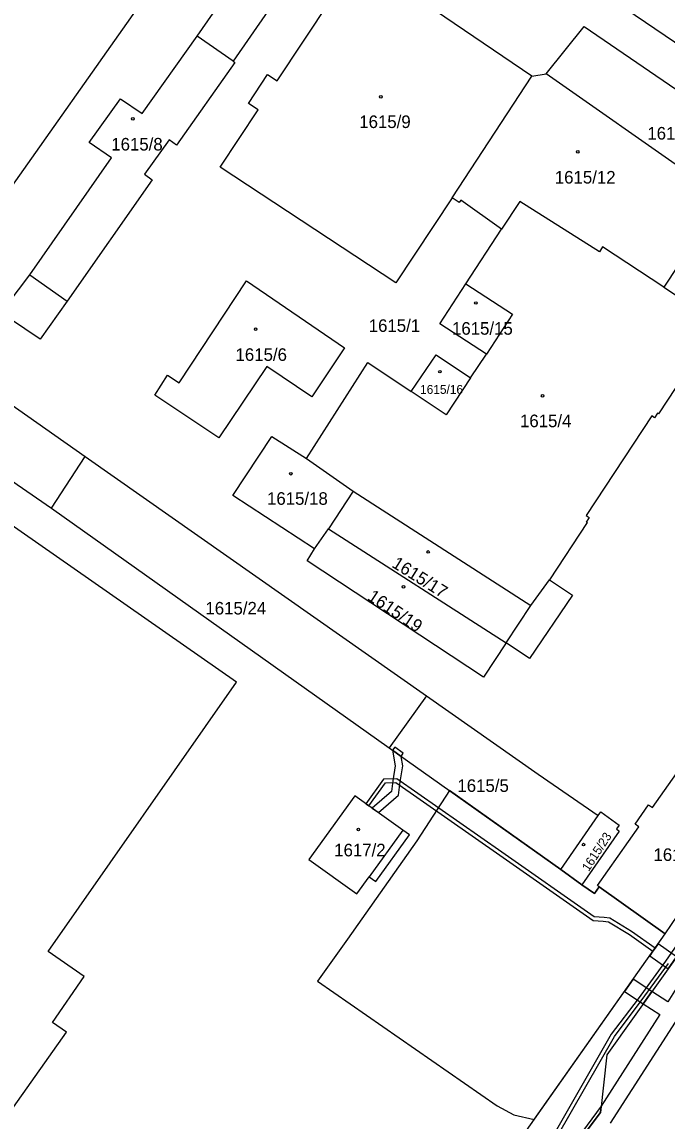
# Model space of a CAD drawing. Extents: x -756746 to -753363, y -1166406 to -1161727.
# Drawn here: x -755596.6 to -755509.3, y -1164370.9 to -1164222.2 of the extents above; entities that cross this region are included whole.
import ezdxf

# ---------------------------------------------------------------- set-up
doc = ezdxf.new("R2010")
doc.units = 0
for name, color, linetype in [('Hranice parcel', 7, 'Continuous'), ('Parcelní čísla', 7, 'Continuous'), ('Vnitřní kresba', 7, 'Continuous'), ('Věcná břemena k části', 7, 'Continuous'), ('Značky budov', 7, 'Continuous')]:
    doc.layers.add(name, color=color, linetype=linetype)

msp = doc.modelspace()

# ---------------------------------------------------------------- linework, layer by layer
at = {"layer": 'Hranice parcel'}
for p, q in [((-755611.86, -1164264.25), (-755562.08, -1164193.6)), ((-755527.6, -1164229.56), (-755544.56, -1164218.06)), ((-755568.02, -1164227.55), (-755572.88, -1164224.15)), ((-755538.4, -1164246.02), (-755527.6, -1164229.56)), ((-755527.6, -1164229.56), (-755525.68, -1164229.25)), ((-755501.81, -1164245.98), (-755525.68, -1164229.25)), ((-755503.72, -1164248.9), (-755509.76, -1164258.13)), ((-755536.52, -1164257.64), (-755531.71, -1164250.28)), ((-755611.86, -1164264.25), (-755587.99, -1164281.01)), ((-755535.89, -1164270.38), (-755533.76, -1164267.16)), ((-755592.55, -1164288.01), (-755587.99, -1164281.01)), ((-755587.99, -1164281.01), (-755541.85, -1164313.41)), ((-755558.1, -1164281.28), (-755551.76, -1164285.72)), ((-755551.76, -1164285.72), (-755555.1, -1164290.78)), ((-755592.55, -1164288.01), (-755546.9, -1164320.43)), ((-755556.99, -1164293.53), (-755555.1, -1164290.78)), ((-755555.1, -1164290.78), (-755531.1, -1164306.23)), ((-755541.85, -1164313.41), (-755546.9, -1164320.43)), ((-755546.9, -1164320.43), (-755523.68, -1164336.91)), ((-755523.68, -1164336.91), (-755518.67, -1164329.59)), ((-755523.68, -1164336.91), (-755520.86, -1164338.96)), ((-755518.51, -1164339.22), (-755509.57, -1164345.58))]:
    msp.add_line(p, q, dxfattribs=at)
for points in [[(-755220.52, -1163944.76), (-755254.57, -1163993.35), (-755285.5, -1164037.29), (-755305.32, -1164064.92), (-755316.71, -1164080.47), (-755354.99, -1164132.75), (-755374.02, -1164159.92), (-755390.66, -1164183.68), (-755403.4, -1164198.54), (-755417.96, -1164221.28), (-755420.59, -1164228.42), (-755430.64, -1164238.98), (-755442.45, -1164255.73), (-755447.62, -1164263.02), (-755451.74, -1164268.9), (-755478.08, -1164306.31), (-755482.21, -1164312.19), (-755502.93, -1164341.53), (-755517.47, -1164361.94), (-755518.35, -1164369.78), (-755539.55, -1164397.96)], [(-755552.4, -1164200.49), (-755552.3, -1164200.57), (-755549.69, -1164196.54), (-755536.14, -1164205.39), (-755534.7, -1164203.18), (-755527.77, -1164207.73), (-755529.09, -1164209.74), (-755524.93, -1164212.47), (-755525.18, -1164212.85), (-755517.18, -1164218.08), (-755517.55, -1164218.62), (-755493.77, -1164234.81), (-755496.61, -1164239.23)], [(-755572.88, -1164224.15), (-755561.12, -1164207.18), (-755556.94, -1164210.09), (-755559.67, -1164214.1), (-755559.03, -1164214.55), (-755568.02, -1164227.55)], [(-755538.4, -1164246.02), (-755546.01, -1164257.51), (-755569.74, -1164241.86), (-755564.63, -1164234.12), (-755565.93, -1164233.26), (-755563.34, -1164229.35), (-755562.04, -1164230.21), (-755551.17, -1164213.77), (-755544.56, -1164218.06)], [(-755525.68, -1164229.25), (-755520.52, -1164222.86), (-755496.61, -1164239.23)], [(-755598.56, -1164260.49), (-755595.5, -1164256.44), (-755584.46, -1164240.61), (-755587.47, -1164238.52), (-755583.22, -1164232.61), (-755580.3, -1164234.6), (-755572.88, -1164224.15)], [(-755568.02, -1164227.55), (-755567.78, -1164227.72), (-755575.64, -1164238.92), (-755576.65, -1164238.19), (-755579.99, -1164242.83), (-755578.96, -1164243.58), (-755590.46, -1164259.99), (-755594.09, -1164265.16), (-755598.26, -1164262.37)], [(-755531.71, -1164250.28), (-755537.23, -1164246.36), (-755537.43, -1164246.66), (-755538.4, -1164246.02)], [(-755509.76, -1164258.13), (-755518.04, -1164252.65), (-755518.47, -1164253.32), (-755529.26, -1164246.53), (-755531.71, -1164250.28)], [(-755557.34, -1164272.93), (-755563.44, -1164268.82), (-755569.95, -1164278.48), (-755578.6, -1164272.7), (-755576.89, -1164270.03), (-755575.31, -1164271.04), (-755566.19, -1164257.27), (-755552.96, -1164266.31), (-755557.34, -1164272.93)], [(-755533.76, -1164267.16), (-755540.05, -1164263.05), (-755536.52, -1164257.64)], [(-755536.52, -1164257.64), (-755530.22, -1164261.75), (-755533.76, -1164267.16)], [(-755509.76, -1164258.13), (-755502.42, -1164262.99), (-755510.51, -1164275.25), (-755510.63, -1164275.17), (-755511.03, -1164275.77), (-755511.4, -1164275.53), (-755520.28, -1164289.01), (-755519.88, -1164289.27), (-755520.28, -1164289.88), (-755520.15, -1164289.96), (-755525.23, -1164297.71)], [(-755543.93, -1164272.21), (-755540.56, -1164267.26), (-755535.89, -1164270.38)], [(-755558.1, -1164281.28), (-755549.8, -1164268.31), (-755543.93, -1164272.21)], [(-755535.89, -1164270.38), (-755539.22, -1164275.37), (-755543.93, -1164272.21)], [(-755617.1, -1164271.68), (-755615.38, -1164272.92), (-755612.83, -1164274.73), (-755612.66, -1164274.84), (-755598.62, -1164283.82), (-755597.2, -1164284.8), (-755592.55, -1164288.01)], [(-755556.99, -1164293.53), (-755568.04, -1164286.31), (-755562.76, -1164278.3), (-755558.1, -1164281.28)], [(-755609.02, -1164381.14), (-755602.01, -1164371.11), (-755600.12, -1164372.43), (-755590.51, -1164358.9), (-755592.43, -1164357.57), (-755588.15, -1164351.38), (-755593.02, -1164347.97), (-755567.56, -1164311.53), (-755609.08, -1164282.57), (-755657.51, -1164351.92), (-755651.62, -1164356.03), (-755656.39, -1164363), (-755659.67, -1164360.7), (-755670.28, -1164375.82), (-755667.03, -1164378.11), (-755672.12, -1164385.41), (-755632.58, -1164413.1), (-755627.44, -1164405.72), (-755624.14, -1164408.02), (-755613.72, -1164392.82), (-755616.97, -1164390.54), (-755609.92, -1164380.51), (-755609.02, -1164381.14)], [(-755551.76, -1164285.72), (-755527.76, -1164301.16), (-755525.23, -1164297.71)], [(-755531.1, -1164306.23), (-755534.16, -1164310.88), (-755557.99, -1164295.15), (-755556.99, -1164293.53)], [(-755525.23, -1164297.71), (-755522.12, -1164299.76), (-755527.95, -1164308.36), (-755531.1, -1164306.23)], [(-755541.85, -1164313.41), (-755526.75, -1164324.01), (-755518.67, -1164329.59)], [(-755518.51, -1164339.22), (-755518.75, -1164339.05), (-755513.15, -1164331.11), (-755513.66, -1164330.75), (-755511.83, -1164328.12), (-755511.3, -1164328.49), (-755505.89, -1164320.82)], [(-755551.3, -1164340.18), (-755549.59, -1164337.89), (-755548.71, -1164338.51), (-755544.17, -1164332.18), (-755545.04, -1164331.55), (-755551.57, -1164326.92), (-755557.76, -1164335.52), (-755551.3, -1164340.18)], [(-755509.57, -1164345.58), (-755507.04, -1164341.81), (-755496.65, -1164327.23)], [(-755518.67, -1164329.59), (-755518.3, -1164329.08), (-755515.83, -1164330.9), (-755516.19, -1164331.4), (-755515.79, -1164331.69), (-755520.86, -1164338.96)], [(-755520.86, -1164338.96), (-755519.14, -1164340.13), (-755518.51, -1164339.22)], [(-755601.79, -1164475.86), (-755565.51, -1164424.64), (-755550.38, -1164403.5), (-755512.75, -1164350.06), (-755509.57, -1164345.58)]]:
    msp.add_lwpolyline(points, dxfattribs=at)
at = {"layer": 'Vnitřní kresba'}
for p, q in [((-755595.5, -1164256.44), (-755590.46, -1164259.99)), ((-755531.1, -1164306.23), (-755527.76, -1164301.16)), ((-755545.04, -1164331.55), (-755549.59, -1164337.89))]:
    msp.add_line(p, q, dxfattribs=at)
at = {"layer": 'Věcná břemena k části'}
for points in [[(-755516.96, -1164371.21), (-755507.78, -1164356.91), (-755504.58, -1164351.77), (-755502.16, -1164348.42), (-755495.75, -1164339.2), (-755471.78, -1164305.4), (-755449.61, -1164273.51), (-755438.43, -1164257.54), (-755437.51, -1164258.18), (-755429.05, -1164246.15), (-755425.98, -1164241.77), (-755421.23, -1164234.85), (-755419, -1164231.4), (-755412.64, -1164221.98), (-755408.99, -1164216.83), (-755400.39, -1164204.59), (-755396.29, -1164198.66), (-755388.2, -1164187.13), (-755380.38, -1164176.13), (-755373.23, -1164165.94), (-755370.91, -1164162.66), (-755360.74, -1164147.9)], [(-755414.56, -1164220.64), (-755420.39, -1164229.28), (-755421.02, -1164228.87), (-755422.45, -1164230.37), (-755421.51, -1164230.98), (-755422.61, -1164232.67), (-755423.82, -1164231.82), (-755425.24, -1164233.31), (-755423.74, -1164234.37), (-755427.9, -1164240.43), (-755430.97, -1164244.81), (-755438.09, -1164254.92), (-755439.01, -1164254.28), (-755451.53, -1164272.17), (-755473.7, -1164304.06), (-755497.87, -1164338.14), (-755503.5, -1164346.25), (-755505.38, -1164344.97), (-755506.56, -1164346.63), (-755504.68, -1164347.91), (-755506.52, -1164350.47), (-755509.21, -1164354.78), (-755511.37, -1164353.38)], [(-755507.1, -1164345.75), (-755509.53, -1164349.31), (-755513.24, -1164354.37), (-755516.88, -1164359.18), (-755524.64, -1164372.74)], [(-755524.2, -1164373), (-755516.46, -1164359.46), (-755512.84, -1164354.67), (-755509.13, -1164349.59)], [(-755511.37, -1164353.38), (-755512.56, -1164355.04), (-755510.3, -1164356.5), (-755518.25, -1164368.89), (-755518.35, -1164369.78), (-755539.12, -1164397.39)]]:
    msp.add_lwpolyline(points, dxfattribs=at)
for points in [[(-755548.37, -1164329.19), (-755545.66, -1164326.82), (-755545.44, -1164325.03), (-755545.06, -1164322.86), (-755545.29, -1164321.58), (-755546.44, -1164320.75), (-755546.08, -1164322.86), (-755546.42, -1164324.89), (-755546.6, -1164326.32), (-755549.21, -1164328.59)], [(-755546.44, -1164320.75), (-755545.29, -1164321.58), (-755545, -1164321.17), (-755546.15, -1164320.35)], [(-755549.64, -1164328.29), (-755547.41, -1164325.18), (-755546.01, -1164325.14), (-755531.95, -1164334.97), (-755519.34, -1164343.79), (-755517.95, -1164343.86), (-755517.23, -1164343.97), (-755514.42, -1164345.68), (-755511.25, -1164347.95), (-755510.96, -1164347.54), (-755514.15, -1164345.27), (-755517.09, -1164343.47), (-755517.83, -1164343.36), (-755519.18, -1164343.29), (-755531.67, -1164334.56), (-755545.86, -1164324.64), (-755547.67, -1164324.68), (-755550.05, -1164328)], [(-755527.28, -1164370.7), (-755512.75, -1164350.06), (-755509.57, -1164345.58), (-755518.51, -1164339.22), (-755519.14, -1164340.13), (-755520.86, -1164338.96), (-755523.68, -1164336.91), (-755538.75, -1164326.21), (-755543.15, -1164333.02), (-755552.54, -1164346.32), (-755556.58, -1164351.99), (-755532.31, -1164368.88), (-755530.06, -1164370.1)], [(-755510.96, -1164347.54), (-755511.25, -1164347.95), (-755511.68, -1164348.56), (-755509.2, -1164350.33), (-755508.77, -1164349.73), (-755508.47, -1164349.31), (-755508.04, -1164348.71), (-755510.53, -1164346.93)], [(-755512.56, -1164355.04), (-755511.37, -1164353.38), (-755513.93, -1164351.73), (-755515.1, -1164353.4)], [(-755518.35, -1164369.78), (-755518.25, -1164368.89), (-755525.93, -1164379.35), (-755532.1, -1164387.35), (-755537.14, -1164394.42), (-755539.12, -1164397.39), (-755536.54, -1164393.96), (-755536.48, -1164393.88), (-755536.38, -1164393.75), (-755535.94, -1164393.16)]]:
    msp.add_lwpolyline(points, close=True, dxfattribs=at)
at = {"layer": 'Značky budov'}
for centre in [(-755548.03, -1164232.36), (-755581.56, -1164235.33), (-755521.41, -1164239.8), (-755535.19, -1164260.25), (-755564.96, -1164263.78), (-755540.04, -1164269.54), (-755526.16, -1164272.81), (-755560.2, -1164283.35), (-755541.65, -1164293.93), (-755544.97, -1164298.65), (-755551.07, -1164331.47), (-755520.62, -1164333.52)]:
    msp.add_circle(centre, 0.175, dxfattribs=at)

# ---------------------------------------------------------------- texts
at = {"layer": 'Parcelní čísla'}
for s, height, p in [('1615/9', 1.7, (-755550.95, -1164236.58)), ('1615/11', 1.7, (-755512, -1164238.14)), ('1615/8', 1.7, (-755584.48, -1164239.62)), ('1615/12', 1.7, (-755524.51, -1164244.09)), ('1615/1', 1.7, (-755549.67, -1164264.16)), ('1615/15', 1.7, (-755538.41, -1164264.54)), ('1615/6', 1.7, (-755567.68, -1164268.08)), ('1615/16', 1.2, (-755542.72, -1164272.54)), ('1615/4', 1.7, (-755529.22, -1164277.05)), ('1615/18', 1.7, (-755563.42, -1164287.55)), ('1615/24', 1.7, (-755571.75, -1164302.39)), ('1615/5', 1.7, (-755537.68, -1164326.39)), ('1617/2', 1.7, (-755554.34, -1164335.11)), ('1615/3', 1.7, (-755511.17, -1164335.73))]:
    msp.add_text(s, height=height, dxfattribs=at).set_placement(p)
for s, height, rotation, p in [('1615/17', 1.7, 328, (-755546.67, -1164295.89)), ('1615/19', 1.7, 326, (-755549.96, -1164300.31)), ('1615/23', 1.2, 57, (-755519.93, -1164337.24))]:
    msp.add_text(s, height=height, rotation=rotation, dxfattribs=at).set_placement(p)

doc.saveas('drawing.dxf')
